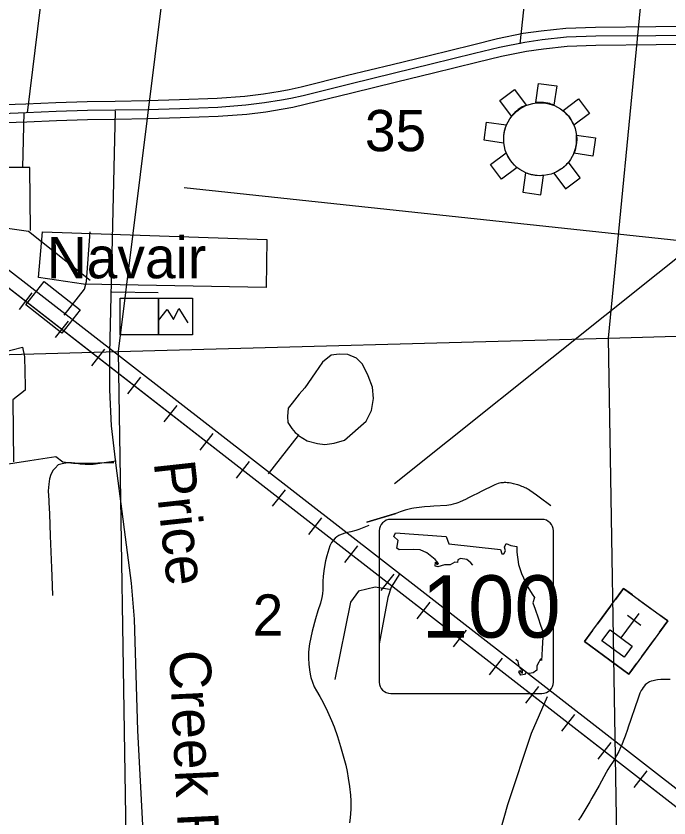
# Model space of a CAD drawing. Extents: x 2480962 to 2688785, y 277103 to 599240.
# Drawn here: x 2569835 to 2576961, y 428790 to 437541 of the extents above; entities that cross this region are included whole.
import ezdxf

# ---------------------------------------------------------------- set-up
doc = ezdxf.new("R2010")
doc.units = 0
for name, color, linetype in [('Airports Commercial', 7, 'Continuous'), ('County Roads Related Text', 7, 'Continuous'), ('County Routes Highway Center Lines', 7, 'Continuous'), ('Culture', 7, 'Continuous'), ('Level 31', 7, 'Continuous'), ('Local Roads Paved', 7, 'Continuous'), ('Narrow River Creek and Branch and Slough', 7, 'Continuous'), ('Railroad Stations', 7, 'Continuous'), ('Railroads', 7, 'Continuous'), ('Railroads Text', 7, 'Continuous'), ('Roadshields State Highways', 7, 'Continuous'), ('Runways', 7, 'Continuous'), ('Section Lines', 7, 'Continuous'), ('Section Numbers', 7, 'Continuous'), ('State Routes Highway Center Lines', 7, 'Continuous'), ('Township and Range lines', 7, 'Continuous'), ('US Route Divided Highway Outline and Fill', 7, 'Continuous'), ('US Routes Highway Center Lines', 7, 'Continuous')]:
    doc.layers.add(name, color=color, linetype=linetype)

msp = doc.modelspace()

# ---------------------------------------------------------------- linework, layer by layer
at = {"layer": 'Airports Commercial'}
for points in [[(2575507.816, 436596.521), (2575538.559, 436806.742), (2575736.454, 436777.801), (2575705.9, 436568.877), (2575691.78, 436574.253), (2575668.618, 436581.283), (2575658.244, 436585.118), (2575637.994, 436589.405), (2575614.176, 436594.212), (2575602.124, 436595.644), (2575590.121, 436597.399), (2575567.633, 436597.708), (2575544.543, 436598.434), (2575528.172, 436597.518)], [(2575242.477, 436448.963), (2575115.414, 436619.555), (2575275.811, 436739.025), (2575402.5, 436568.932), (2575381.165, 436559.244), (2575360.714, 436549.293), (2575336.563, 436534.705), (2575316.886, 436521.189), (2575299.807, 436507.724), (2575279.451, 436489.561), (2575260.116, 436469.524), (2575246.593, 436453.814)], [(2575804.753, 436509.547), (2575975.473, 436636.704), (2576094.942, 436476.307), (2575924.373, 436349.264), (2575920.66, 436359.152), (2575915.961, 436369.054), (2575910.05, 436381.18), (2575902.426, 436395.605), (2575894.655, 436409.028), (2575886.164, 436421.02), (2575876.179, 436436.815), (2575864.042, 436451.9), (2575851.402, 436467.058), (2575837.466, 436480.359), (2575825.819, 436491.789), (2575811.382, 436505.162)], [(2574942.53, 436186.462), (2574971.471, 436384.357), (2575185.276, 436353.089), (2575179.125, 436338.202), (2575172.581, 436319.464), (2575168.324, 436304.539), (2575163.276, 436284.202), (2575160.57, 436270.432), (2575158.739, 436257.916), (2575156.795, 436239.888), (2575154.545, 436217.413), (2575154.689, 436201.845), (2575154.353, 436187.728), (2575155.223, 436172.398), (2575156.86, 436155.229), (2575156.342, 436155.193)], [(2575951.997, 436240.962), (2576158.839, 436210.713), (2576129.898, 436012.818), (2575922.689, 436043.121), (2575926.386, 436051.649), (2575930.602, 436062.908), (2575934.189, 436074.26), (2575938.321, 436087.138), (2575941.005, 436096.696), (2575944.829, 436111.866), (2575947.709, 436127.173), (2575951.011, 436147.555), (2575952.681, 436163.359), (2575953.904, 436180.514), (2575953.917, 436198.167), (2575953.73, 436210.071), (2575952.752, 436227.548)], [(2575013.094, 435919.893), (2575183.915, 436047.126), (2575193.611, 436024.399), (2575203.135, 436004.795), (2575216.125, 435983.956), (2575231.759, 435961.274), (2575246.488, 435942.367), (2575270.374, 435916.292), (2575288.984, 435899.002), (2575303.383, 435886.731), (2575132.562, 435759.496)], [(2575705.257, 435827.641), (2575832.225, 435657.175), (2575992.621, 435776.645), (2575866.386, 435946.125), (2575865.225, 435947.221), (2575856.501, 435937.02), (2575844.375, 435923.915), (2575834.28, 435913.063), (2575821.443, 435900.912), (2575809.266, 435890.365), (2575794.346, 435878.519), (2575779.67, 435868.338), (2575764.101, 435857.861), (2575747.403, 435848.401), (2575732.137, 435840.006), (2575718.009, 435833.57), (2575709.304, 435829.317)], [(2575395.822, 435830.713), (2575364.915, 435619.374), (2575562.81, 435590.433), (2575593.488, 435800.206), (2575572.347, 435799.222), (2575543.448, 435798.878), (2575522.824, 435799.785), (2575502.057, 435802.118), (2575482.718, 435804.595), (2575461.615, 435809.438), (2575440.217, 435814.677), (2575421.826, 435821.234), (2575406.09, 435826.7)]]:
    msp.add_lwpolyline(points, close=True, dxfattribs=at)
msp.add_circle((2575555.632, 436197.184), 398.352, dxfattribs=at)
at = {"layer": 'County Routes Highway Center Lines'}
for points in [[(2570916.519, 436508.208), (2570855.751, 433860.485), (2570855.751, 433461.156), (2570873.114, 433070.508), (2570925.2, 432636.455), (2571090.14, 431351.658), (2571124.864, 430961.011), (2571159.589, 429745.662), (2571220.356, 428643.168)], [(2575335.452, 419714.809), (2575302.01, 422131.007), (2575260.207, 423585.743), (2575218.404, 424547.206), (2575201.683, 425023.757), (2575134.799, 425960.139), (2575118.078, 426746.03), (2575076.275, 427648.97), (2575059.554, 428058.637), (2575059.554, 428234.208), (2575076.275, 428485.025), (2575201.683, 428936.494), (2575460.86, 429714.025), (2575636.432, 430115.332)]]:
    msp.add_lwpolyline(points, dxfattribs=at)
at = {"layer": 'Culture'}
for p, q in [((2571389.92, 434463.796), (2571760.899, 434463.796)), ((2571389.92, 434063.602), (2571389.92, 434463.796)), ((2571760.899, 434463.796), (2571760.899, 434063.602)), ((2571760.899, 434063.602), (2571389.92, 434063.602)), ((2576464.964, 431295.368), (2576376.067, 431174.55)), ((2576561.619, 431224.251), (2576464.964, 431295.368)), ((2576322.729, 431102.058), (2576180.494, 430908.747)), ((2576634.111, 431170.912), (2576779.094, 431064.236)), ((2576439.912, 430755.117), (2576635.214, 431020.551)), ((2576948.241, 430939.78), (2576851.585, 431010.897)), ((2576509.655, 431001.766), (2576654.639, 430895.089)), ((2576859.344, 430818.961), (2576948.241, 430939.78)), ((2576127.155, 430836.256), (2576038.258, 430715.436)), ((2576663.771, 430553.159), (2576806.006, 430746.47)), ((2576038.258, 430715.436), (2576521.535, 430359.848)), ((2576521.535, 430359.848), (2576610.432, 430480.667))]:
    msp.add_line(p, q, dxfattribs=at)
for points in [[(2571389.92, 434463.796), (2571389.92, 434063.602), (2570971.229, 434063.602), (2570971.229, 434463.796)], [(2576464.964, 431295.368), (2576948.241, 430939.78), (2576521.535, 430359.848), (2576038.258, 430715.436)], [(2576319.092, 430844.014), (2576560.731, 430666.22), (2576471.834, 430545.4), (2576230.195, 430723.195)]]:
    msp.add_lwpolyline(points, close=True, dxfattribs=at)
msp.add_lwpolyline([(2571390.296, 434219.616), (2571484.418, 434340.124), (2571552.068, 434228.432), (2571610.894, 434348.94), (2571710.899, 434193.162)], dxfattribs=at)
at = {"layer": 'Level 31'}
msp.add_line((2570948.487, 433879.54), (2576302.124, 434025.858), dxfattribs=at)
msp.add_lwpolyline([(2570122.916, 435185.563), (2572572.242, 435102.427), (2572565.847, 434578.028), (2570570.573, 434616.399), (2570078.15, 434686.745)], close=True, dxfattribs=at)
at = {"layer": 'Local Roads Paved'}
for p, q in [((2575338.019, 437237.031), (2575531.82, 439130.32)), ((2570880.59, 434531.267), (2571387.455, 434523.813))]:
    msp.add_line(p, q, dxfattribs=at)
for points in [[(2570097.931, 437639.541), (2569955.364, 436485.98)], [(2569918.5, 436487.516), (2569904.13, 435887.876), (2569695.421, 435887.876), (2569635.79, 435239.387), (2569971.215, 435194.664), (2570642.066, 434657.983)], [(2569993.577, 435202.118), (2569986.123, 435887.876), (2569904.13, 435887.876)], [(2570358.818, 434277.835), (2570582.434, 434561.083), (2570604.796, 434643.076), (2570642.066, 435187.21)], [(2568421.592, 433909.682), (2568704.362, 433924.588), (2568988.162, 433907.894), (2569279.865, 433870.402), (2569456.896, 433860.417), (2569680.523, 433870.402), (2569904.13, 433927.502), (2569926.492, 433823.147), (2569933.946, 433502.63), (2569933.946, 433457.906), (2569799.776, 433353.552), (2569807.229, 432675.247)], [(2572591.963, 432545.304), (2572917.503, 432961.995), (2573012.995, 432905.568), (2573125.849, 432875.185), (2573203.978, 432866.503), (2573308.151, 432879.525), (2573421.005, 432914.249), (2573655.393, 433118.254), (2573716.161, 433235.449), (2573737.863, 433365.664), (2573724.842, 433491.54), (2573677.096, 433613.075), (2573616.329, 433743.291), (2573551.221, 433808.398), (2573455.729, 433847.463), (2573360.237, 433851.804), (2573273.427, 433838.782), (2573177.935, 433764.993), (2573099.805, 433647.799), (2572986.952, 433482.859), (2572926.184, 433413.41), (2572848.055, 433317.919), (2572804.649, 433261.492), (2572795.968, 433170.341), (2572800.309, 433105.233), (2572843.714, 433040.125), (2572882.779, 432996.719), (2572921.844, 432966.336)], [(2568584.809, 431401.139), (2568547.521, 432287.645), (2568957.485, 432466.538), (2569149.931, 432570.647), (2569538.889, 432623.07), (2569986.123, 432690.155), (2570269.371, 432734.879), (2570343.91, 432675.247), (2570463.172, 432660.34), (2570642.066, 432660.34), (2570806.051, 432667.794), (2570902.952, 432667.794)], [(2570927.196, 432683.424), (2570795.317, 432665.891), (2570677.921, 432648.358), (2570643.617, 432646.834), (2570588.731, 432646.071), (2570536.132, 432649.883), (2570475.909, 432660.555), (2570441.605, 432665.129), (2570405.015, 432663.604), (2570379.096, 432662.08), (2570336.407, 432654.457), (2570296.005, 432642.26), (2570292.955, 432642.26), (2570260.176, 432607.956), (2570241.118, 432583.562), (2570215.962, 432538.586), (2570198.429, 432491.323), (2570191.568, 432432.625), (2570186.232, 432359.443), (2570192.331, 432252.72), (2570193.855, 432232.138), (2570199.191, 432107.119), (2570206.814, 431869.279), (2570221.298, 431517.855), (2570223.585, 431427.902), (2570232.733, 431217.505)], [(2574024.338, 431455.831), (2573928.847, 431308.253), (2573894.122, 431195.399), (2573798.631, 430691.898)], [(2573911.485, 431282.21), (2573755.226, 431308.253), (2573572.923, 431264.848), (2573486.113, 431143.313), (2573312.491, 430301.25)]]:
    msp.add_lwpolyline(points, dxfattribs=at)
at = {"layer": 'Narrow River Creek and Branch and Slough'}
for points in [[(2575671.796, 432197.154), (2575629.195, 432228.314), (2575586.549, 432259.412), (2575514.783, 432311.428), (2575442.712, 432363.153), (2575427.498, 432373.347), (2575413.722, 432381.532), (2575401.36, 432388.181), (2575390.338, 432393.64), (2575370.664, 432402.473), (2575355.655, 432408.571), (2575332.87, 432417.017), (2575309.927, 432424.81), (2575294.985, 432429.479), (2575266.145, 432437.162), (2575240.254, 432442.533), (2575217.288, 432446.025), (2575197.082, 432448.04), (2575179.403, 432448.928), (2575163.992, 432448.986), (2575150.59, 432448.449), (2575127.42, 432446.103), (2575110.365, 432443.093), (2575097.801, 432440.089), (2575079.395, 432434.317), (2575061.605, 432426.948), (2575015.391, 432404.464), (2574946.684, 432369.436), (2574912.317, 432351.961), (2574877.765, 432334.896), (2574818.308, 432304.793), (2574774.009, 432281.748), (2574740.536, 432264.885), (2574715.117, 432252.76), (2574676.217, 432235.847), (2574656.321, 432228.127), (2574636.066, 432221.001), (2574621.239, 432216.431), (2574607.264, 432212.742), (2574580.89, 432207.201), (2574557.656, 432203.598), (2574537.231, 432201.212), (2574393.391, 432191.542), (2574353.815, 432188.309), (2574294.402, 432184.215), (2574264.71, 432181.885), (2574235.049, 432178.983), (2574204, 432175.079), (2574176.921, 432170.878), (2574153.325, 432166.571), (2574112.327, 432157.543), (2574081.888, 432149.458), (2574059.27, 432142.618), (2574025.736, 432131.056), (2573992.74, 432117.861), (2573665.248, 432016.973), (2573981.661, 432112.691), (2573978.362, 432111.118), (2573975.036, 432109.592)], [(2573685.85, 431980.964), (2573631.884, 431959.111), (2573577.46, 431938.433), (2573542.399, 431927.305), (2573488.824, 431913.766), (2573435.269, 431899.689), (2573384.145, 431882.293), (2573359.476, 431870.838), (2573335.396, 431856.201), (2573318.904, 431843.316), (2573294.314, 431817.525), (2573279.101, 431795.906), (2573260.811, 431760.669), (2573247.123, 431723.134), (2573226.699, 431649.506), (2573213.955, 431594.201), (2573198.57, 431510.875), (2573187.151, 431426.807), (2573183.846, 431368.591), (2573183.517, 431280.863), (2573180.939, 431237.352), (2573173.987, 431194.407), (2573158.12, 431135.569), (2573129.792, 431048.619), (2573102.718, 430961.273), (2573067.86, 430826.819), (2573037.159, 430691.265), (2573028.708, 430636.313), (2573025.638, 430594.638), (2573025.368, 430531.887), (2573029.155, 430469.487), (2573036.469, 430406.307), (2573044.815, 430359.226), (2573053.036, 430324.253), (2573069.044, 430272.588), (2573090.123, 430222.19), (2573113.534, 430177.709), (2573151.277, 430113.839), (2573187.214, 430049.244), (2573234.997, 429953.101), (2573279.266, 429855.122), (2573306.676, 429785.086), (2573343.947, 429678.866), (2573377.636, 429571.353), (2573406.823, 429469.198), (2573432.836, 429366.208), (2573447.875, 429295.361), (2573460.892, 429224.056), (2573474.244, 429131.966), (2573484.154, 429039.62), (2573488.271, 428977.78), (2573488.083, 428884.61), (2573481.737, 428791.522), (2573474.776, 428735.116)], [(2576973.76, 430300.356), (2576939.197, 430302.335), (2576913.112, 430302.216), (2576873.914, 430299.985), (2576834.869, 430295.944), (2576817.137, 430293.548), (2576801.689, 430290.893), (2576788.302, 430287.986), (2576765.366, 430281.187), (2576748.747, 430274.315), (2576736.709, 430267.967), (2576727.959, 430262.455), (2576715.347, 430252.854), (2576703.425, 430241.501), (2576694.323, 430231.364), (2576679.084, 430212.013), (2576667.483, 430194.731), (2576658.47, 430179.354), (2576644.78, 430151.909), (2576635.837, 430130.911), (2576623.724, 430098.809), (2576512.762, 429771.368)], [(2576514.475, 429774.446), (2576512.932, 429769.193), (2576510.733, 429761.293), (2576509.575, 429757.359), (2576508.311, 429753.455), (2576482.832, 429681.436), (2576462.432, 429627.928), (2576446.121, 429588.222), (2576433.195, 429558.742), (2576412.513, 429515.087), (2576390.051, 429472.225), (2576376.463, 429448.46), (2576351.466, 429407.699), (2576312.914, 429347.338), (2576294.042, 429316.942), (2576275.978, 429286.052), (2576198.521, 429145.142), (2576159.93, 429074.584), (2576120.744, 429004.353), (2576099.225, 428966.84), (2576066.286, 428910.969), (2576032.654, 428855.455), (2575999.9, 428803.264), (2575974.483, 428764.691)]]:
    msp.add_lwpolyline(points, dxfattribs=at)
at = {"layer": 'Railroad Stations'}
msp.add_lwpolyline([(2570333.762, 434079.794), (2569941.278, 434389.562), (2570142.627, 434644.677), (2570535.111, 434334.909)], close=True, dxfattribs=at)
at = {"layer": 'Railroads'}
for p, q in [((2568328.128, 435679.975), (2573249.347, 431856.346)), ((2570008.652, 434519.894), (2569867.537, 434338.272)), ((2570008.652, 434519.894), (2569867.537, 434338.272)), ((2570403.483, 434213.123), (2570262.368, 434031.5)), ((2570403.483, 434213.123), (2570262.368, 434031.5)), ((2570798.314, 433906.352), (2570657.199, 433724.729)), ((2570798.314, 433906.352), (2570657.199, 433724.729)), ((2571193.145, 433599.581), (2571052.03, 433417.958)), ((2571193.145, 433599.581), (2571052.03, 433417.958)), ((2571587.976, 433292.81), (2571446.861, 433111.187)), ((2571587.976, 433292.81), (2571446.861, 433111.187)), ((2571982.807, 432986.039), (2571841.692, 432804.416)), ((2571982.807, 432986.039), (2571841.692, 432804.416)), ((2572377.638, 432679.268), (2572236.523, 432497.645)), ((2572377.638, 432679.268), (2572236.523, 432497.645)), ((2572772.469, 432372.497), (2572631.355, 432190.874)), ((2572772.469, 432372.497), (2572631.355, 432190.874)), ((2573167.3, 432065.726), (2573026.186, 431884.103)), ((2573167.3, 432065.726), (2573026.186, 431884.103)), ((2573249.347, 431856.346), (2611317.537, 402278.719)), ((2573562.131, 431758.955), (2573421.017, 431577.333)), ((2573562.131, 431758.955), (2573421.017, 431577.333)), ((2573956.963, 431452.185), (2573815.849, 431270.563)), ((2573956.963, 431452.185), (2573815.849, 431270.563)), ((2574351.795, 431145.415), (2574210.681, 430963.792)), ((2574351.795, 431145.415), (2574210.681, 430963.792)), ((2574746.627, 430838.645), (2574605.512, 430657.022)), ((2574746.627, 430838.645), (2574605.512, 430657.022)), ((2575141.458, 430531.875), (2575000.344, 430350.252)), ((2575141.458, 430531.875), (2575000.344, 430350.252)), ((2575536.29, 430225.104), (2575395.176, 430043.482)), ((2575536.29, 430225.104), (2575395.176, 430043.482)), ((2575931.122, 429918.334), (2575790.007, 429736.712)), ((2575931.122, 429918.334), (2575790.007, 429736.712)), ((2576325.953, 429611.564), (2576184.839, 429429.942)), ((2576325.953, 429611.564), (2576184.839, 429429.942)), ((2576720.785, 429304.794), (2576579.671, 429123.171)), ((2576720.785, 429304.794), (2576579.671, 429123.171))]:
    msp.add_line(p, q, dxfattribs=at)
msp.add_lwpolyline([(2564274.069, 438538.947), (2566952.339, 436688.506), (2568328.127, 435679.976), (2568328.128, 435679.975), (2573249.347, 431856.346), (2611317.537, 402278.719)], dxfattribs=at)
msp.add_lwpolyline([(2564274.069, 438538.947), (2566952.339, 436688.506), (2568328.127, 435679.976), (2568328.128, 435679.975), (2573249.347, 431856.346), (2611317.537, 402278.719)], dxfattribs=at)
at = {"layer": 'Roadshields State Highways'}
for p, q in [((2575574.62, 432047.854), (2573924.62, 432047.854)), ((2573799.62, 431922.854), (2573799.62, 430272.854)), ((2575699.62, 430272.854), (2575699.62, 431922.854)), ((2573924.62, 430147.854), (2575574.62, 430147.854))]:
    msp.add_line(p, q, dxfattribs=at)
for points in [[(2574819.258, 431548.755), (2574799.556, 431574.1), (2574756.702, 431610.381), (2574687.477, 431620.275), (2574657.809, 431607.082), (2574654.512, 431577.398), (2574624.844, 431580.696), (2574572.101, 431551.012), (2574512.764, 431551.012), (2574436.946, 431531.222), (2574410.574, 431537.818), (2574413.87, 431580.696), (2574430.353, 431551.012), (2574446.835, 431567.503), (2574410.574, 431610.381), (2574354.534, 431653.258), (2574318.273, 431682.943), (2574245.751, 431715.925), (2574169.932, 431719.224), (2574014.999, 431715.925), (2573991.923, 431732.417), (2574005.109, 431818.172), (2573958.959, 431861.05), (2573975.441, 431900.629)], [(2573975.441, 431900.629), (2574529.247, 431861.05), (2574558.915, 431781.891), (2575122.61, 431719.224), (2575135.795, 431673.048), (2575158.871, 431673.048), (2575175.353, 431706.031), (2575165.464, 431745.61), (2575185.242, 431785.189), (2575234.689, 431762.101), (2575300.618, 431752.207), (2575300.618, 431689.539), (2575320.397, 431554.31), (2575353.362, 431458.66), (2575422.588, 431310.237), (2575468.738, 431231.079), (2575495.11, 431194.798), (2575475.331, 431138.727), (2575501.703, 431069.463), (2575534.667, 430973.813), (2575557.742, 430894.654), (2575584.114, 430825.39), (2575584.114, 430762.723), (2575577.521, 430637.389), (2575574.225, 430564.826), (2575570.928, 430508.756), (2575557.742, 430525.247), (2575541.26, 430488.966), (2575518.185, 430449.387), (2575518.185, 430403.211), (2575478.627, 430373.526), (2575435.773, 430366.93), (2575399.512, 430373.526), (2575386.326, 430353.737), (2575343.472, 430347.14), (2575323.694, 430383.421), (2575333.583, 430399.913), (2575346.769, 430376.825), (2575363.251, 430370.228), (2575363.251, 430399.913), (2575326.99, 430442.79), (2575313.804, 430495.563), (2575291.308, 430520.118)]]:
    msp.add_lwpolyline(points, dxfattribs=at)
for centre, start, end in [((2573924.62, 431922.854), 90, 180), ((2575574.62, 431922.854), 0, 90), ((2573924.62, 430272.854), 180, 270), ((2575574.62, 430272.854), 270, 0)]:
    msp.add_arc(centre, 125, start, end, dxfattribs=at)
at = {"layer": 'Runways'}
for points in [[(2578558.102, 436104.039), (2573966.503, 432436.723)], [(2571670.703, 435671.713), (2579869.987, 434792.153)]]:
    msp.add_lwpolyline(points, dxfattribs=at)
at = {"layer": 'Section Lines'}
for p, q in [((2571612.833, 439220.231), (2570948.486, 433879.54)), ((2576302.124, 434025.858), (2576804.544, 439209.89)), ((2576393.691, 428556.74), (2576302.124, 434025.858)), ((2570948.504, 433878.591), (2571033.892, 428500.309))]:
    msp.add_line(p, q, dxfattribs=at)
at = {"layer": 'State Routes Highway Center Lines'}
msp.add_line((2611434.873, 402383.198), (2567594.761, 436445.426), dxfattribs=at)
at = {"layer": 'Township and Range lines'}
for p, q in [((2576302.124, 434025.858), (2581661.367, 434188.345)), ((2565564.999, 433728.508), (2570948.486, 433879.54))]:
    msp.add_line(p, q, dxfattribs=at)
at = {"layer": 'US Route Divided Highway Outline and Fill'}
for points in [[(2569589.548, 436570.955), (2569942.821, 436584.674), (2570267.157, 436598.403), (2570611.171, 436608.723), (2570915.277, 436613.877), (2571269.404, 436619.01), (2571619.578, 436629.259), (2572030.427, 436644.602), (2572332.844, 436666.565), (2572533.895, 436691.696), (2572716.02, 436722.05), (2572814.7, 436740.448), (2572945.446, 436768.944), (2573453.273, 436895.474), (2573940.276, 437013.795), (2574342.847, 437111.439), (2574815.712, 437227.943), (2575090.109, 437295.247), (2575371.224, 437352.867), (2575566.054, 437379.196), (2575836.491, 437408.857), (2576160.314, 437421.043), (2576817.949, 437426.195), (2577808.283, 437438.188)], [(2577810.685, 437238.203), (2576819.943, 437226.204), (2576164.859, 437221.073), (2575851.173, 437209.267), (2575590.352, 437180.661), (2575404.734, 437155.578), (2575134.027, 437100.091), (2574863.456, 437033.725), (2574390.341, 436917.16), (2573987.457, 436819.439), (2573501.059, 436701.265), (2572990.928, 436574.162), (2572854.332, 436544.391), (2572750.791, 436525.087), (2572562.75, 436493.747), (2572352.505, 436467.466), (2572041.406, 436444.872), (2571626.235, 436429.368), (2571273.779, 436419.052), (2570918.42, 436413.902), (2570615.864, 436408.774), (2570274.385, 436398.53), (2569950.93, 436384.838), (2569598.144, 436371.138)]]:
    msp.add_lwpolyline(points, dxfattribs=at)
at = {"layer": 'US Routes Highway Center Lines'}
msp.add_lwpolyline([(2577809.484, 437338.195), (2576818.946, 437326.199), (2576162.586, 437321.058), (2575843.832, 437309.062), (2575578.203, 437279.929), (2575387.979, 437254.223), (2575112.068, 437197.669), (2574839.584, 437130.834), (2574366.594, 437014.3), (2573963.866, 436916.617), (2573477.166, 436798.369), (2572968.187, 436671.553), (2572834.516, 436642.42), (2572733.406, 436623.569), (2572548.323, 436592.721), (2572342.675, 436567.015), (2572035.916, 436544.737), (2571622.907, 436529.313), (2571271.591, 436519.031), (2570916.848, 436513.89), (2570613.518, 436508.749), (2570270.771, 436498.466), (2569946.875, 436484.756), (2569593.846, 436471.046)], dxfattribs=at)

# ---------------------------------------------------------------- texts
at = {"layer": 'County Roads Related Text'}
for s, rotation, p in [('Price', 276.2913361, (2571336.389, 432670.006)), ('Creek Rd.', 272.7933722, (2571504.659, 430612.447))]:
    msp.add_text(s, height=450, rotation=rotation, dxfattribs=at).set_placement(p)
at = {"layer": 'Railroads Text'}
msp.add_text('Navair', height=450, rotation=0.0291028, dxfattribs=at).set_placement((2570171.757, 434678.919))
at = {"layer": 'Roadshields State Highways'}
msp.add_text('100', height=680, dxfattribs=at).set_placement((2574262.782, 430757.856))
at = {"layer": 'Section Numbers'}
for s, rotation, p in [('35', 359.9796444, (2573642.068, 436066.116)), ('2', 359.9796889, (2572416.814, 430779.618))]:
    msp.add_text(s, height=450, rotation=rotation, dxfattribs=at).set_placement(p)

doc.saveas('drawing.dxf')
